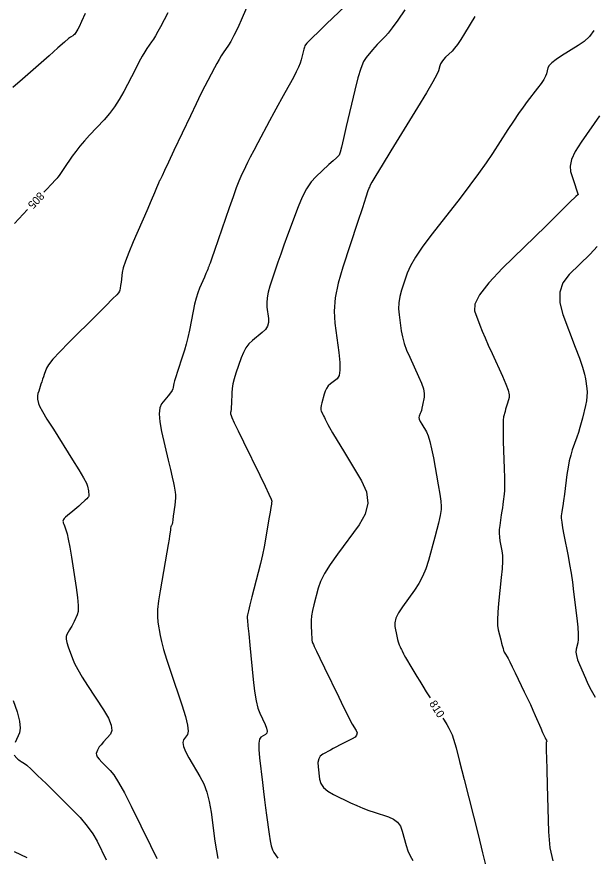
# Model space of a CAD drawing. Extents: x 2082232 to 2083549, y 592624 to 593832.
# Drawn here: x 2083138.8 to 2083189.3, y 593199.5 to 593272.9 of the extents above; entities that cross this region are included whole.
import ezdxf

# ---------------------------------------------------------------- set-up
doc = ezdxf.new("R2010")
doc.units = 0
doc.layers.add('DT_X_Contour_Major', color=7, linetype='Continuous')
doc.layers.add('DT_X_Contour_Minor', color=7, linetype='Continuous')

msp = doc.modelspace()

# ---------------------------------------------------------------- linework, layer by layer
at = {"layer": 'DT_X_Contour_Major'}
for points in [[(2083152.056, 593273.275), (2083151.417, 593272.069), (2083151.189, 593271.646), (2083150.983, 593271.283), (2083150.8, 593270.979), (2083150.639, 593270.735), (2083150.24, 593270.163), (2083150.063, 593269.885), (2083149.83, 593269.483), (2083149.541, 593268.954), (2083149.197, 593268.301), (2083148.205, 593266.39), (2083147.819, 593265.7), (2083147.406, 593265.061), (2083146.967, 593264.474), (2083146.5, 593263.938), (2083145.218, 593262.579), (2083144.763, 593262.083), (2083144.359, 593261.613), (2083144.006, 593261.168), (2083143.703, 593260.75), (2083142.965, 593259.67), (2083142.722, 593259.315), (2083142.549, 593259.061), (2083142.443, 593258.907), (2083142.407, 593258.854), (2083142.401, 593258.847), (2083142.399, 593258.844), (2083142.397, 593258.84), (2083142.395, 593258.836), (2083142.393, 593258.832), (2083142.388, 593258.819), (2083142.385, 593258.813), (2083142.379, 593258.806), (2083142.37, 593258.796), (2083142.359, 593258.785), (2083142.324, 593258.752), (2083142.214, 593258.638), (2083141.913, 593258.319), (2083141.419, 593257.796), (2083141.229, 593257.595)], [(2083189.361, 593271.735), (2083188.964, 593271.224), (2083188.507, 593270.783), (2083187.99, 593270.413), (2083186.529, 593269.52), (2083186.043, 593269.202), (2083185.683, 593268.921), (2083185.446, 593268.676), (2083185.334, 593268.466), (2083185.203, 593267.954), (2083185.117, 593267.731), (2083184.96, 593267.447), (2083184.73, 593267.1), (2083184.428, 593266.692), (2083183.528, 593265.52), (2083183.169, 593265.038), (2083182.767, 593264.469), (2083182.323, 593263.814), (2083181.836, 593263.073), (2083180.482, 593260.982), (2083179.923, 593260.15), (2083179.264, 593259.221), (2083178.503, 593258.196), (2083177.641, 593257.075), (2083175.208, 593253.957), (2083174.387, 593252.865), (2083173.748, 593251.925), (2083173.29, 593251.139), (2083173.015, 593250.506), (2083172.525, 593249.023), (2083172.373, 593248.471), (2083172.285, 593247.927), (2083172.262, 593247.392), (2083172.303, 593246.865), (2083172.499, 593245.47), (2083172.6, 593244.934), (2083172.756, 593244.37), (2083172.968, 593243.779), (2083173.234, 593243.16), (2083174.019, 593241.475), (2083174.27, 593240.888), (2083174.433, 593240.393), (2083174.51, 593239.988), (2083174.499, 593239.675), (2083174.355, 593238.96), (2083174.302, 593238.714), (2083174.253, 593238.512), (2083174.207, 593238.353), (2083174.165, 593238.239), (2083174.056, 593237.992), (2083174.04, 593237.879), (2083174.072, 593237.726), (2083174.153, 593237.533), (2083174.282, 593237.299), (2083174.692, 593236.623), (2083174.846, 593236.29), (2083175.001, 593235.8), (2083175.156, 593235.152), (2083175.312, 593234.345), (2083175.729, 593231.984), (2083175.862, 593231.185), (2083175.948, 593230.56), (2083175.988, 593230.107), (2083175.982, 593229.827), (2083175.902, 593229.311), (2083175.85, 593229.048), (2083175.752, 593228.643), (2083175.611, 593228.097), (2083175.424, 593227.41), (2083174.866, 593225.389), (2083174.633, 593224.658), (2083174.353, 593223.979), (2083174.026, 593223.352), (2083173.652, 593222.777), (2083172.591, 593221.315), (2083172.251, 593220.796), (2083172.027, 593220.336), (2083171.92, 593219.935), (2083171.929, 593219.594), (2083172.107, 593218.763), (2083172.17, 593218.481), (2083172.225, 593218.261), (2083172.271, 593218.101), (2083172.309, 593218.002), (2083172.399, 593217.819), (2083172.434, 593217.747), (2083172.473, 593217.667), (2083172.515, 593217.58), (2083172.561, 593217.485), (2083172.688, 593217.222), (2083172.759, 593217.087), (2083172.875, 593216.881), (2083173.038, 593216.602), (2083173.246, 593216.253), (2083173.863, 593215.224), (2083174.109, 593214.818), (2083174.382, 593214.373), (2083174.683, 593213.889), (2083175.013, 593213.365), (2083175.015, 593213.361)], [(2083139.787, 593256.068), (2083138.645, 593254.858)], [(2083138.517, 593213.132), (2083138.873, 593212.138), (2083139.087, 593211.336), (2083139.158, 593210.725), (2083139.087, 593210.307), (2083138.706, 593209.446)], [(2083176.134, 593211.584), (2083176.237, 593211.42), (2083176.479, 593211.023), (2083176.653, 593210.724), (2083176.76, 593210.523), (2083176.956, 593210.116), (2083177.077, 593209.758), (2083177.292, 593208.987), (2083177.602, 593207.805), (2083178.007, 593206.21), (2083179.212, 593201.409), (2083179.607, 593199.82), (2083179.891, 593198.653)], [(2083138.615, 593208.342), (2083138.851, 593208.1), (2083138.942, 593208.013), (2083139.038, 593207.932), (2083139.139, 593207.858), (2083139.245, 593207.791), (2083139.534, 593207.621), (2083139.733, 593207.462), (2083140.111, 593207.116), (2083140.67, 593206.581), (2083141.409, 593205.859), (2083143.62, 593203.68), (2083144.383, 593202.889), (2083145.013, 593202.15), (2083145.51, 593201.463), (2083145.874, 593200.829), (2083146.67, 593199.206)]]:
    msp.add_lwpolyline(points, dxfattribs=at)
at = {"layer": 'DT_X_Contour_Minor'}
for points in [[(2083159.659, 593275.354), (2083158.562, 593272.84), (2083158.18, 593271.983), (2083157.857, 593271.299), (2083157.594, 593270.789), (2083157.389, 593270.451), (2083156.922, 593269.781), (2083156.742, 593269.511), (2083156.551, 593269.201), (2083156.35, 593268.851), (2083156.138, 593268.463), (2083155.558, 593267.375), (2083155.301, 593266.875), (2083154.962, 593266.192), (2083154.544, 593265.326), (2083154.044, 593264.275), (2083152.604, 593261.23), (2083152.129, 593260.225), (2083151.783, 593259.494), (2083151.566, 593259.037), (2083151.478, 593258.853), (2083151.415, 593258.727), (2083151.394, 593258.685), (2083151.376, 593258.651), (2083151.362, 593258.627), (2083151.352, 593258.611), (2083151.329, 593258.581), (2083151.318, 593258.561), (2083151.301, 593258.524), (2083151.277, 593258.468), (2083151.248, 593258.395), (2083151.161, 593258.176), (2083151.078, 593257.977), (2083150.892, 593257.544), (2083150.605, 593256.877), (2083150.215, 593255.977), (2083149.041, 593253.263), (2083148.651, 593252.332), (2083148.36, 593251.574), (2083148.17, 593250.989), (2083148.08, 593250.577), (2083147.972, 593249.71), (2083147.933, 593249.419), (2083147.895, 593249.194), (2083147.859, 593249.036), (2083147.825, 593248.945), (2083147.736, 593248.793), (2083147.593, 593248.629), (2083147.229, 593248.253), (2083146.646, 593247.664), (2083145.844, 593246.863), (2083143.409, 593244.443), (2083142.602, 593243.623), (2083142.005, 593242.978), (2083141.618, 593242.507), (2083141.442, 593242.21), (2083141.254, 593241.653), (2083141.182, 593241.442), (2083141.11, 593241.228), (2083141.037, 593241.01), (2083140.964, 593240.789), (2083140.765, 593240.193), (2083140.704, 593239.981), (2083140.667, 593239.791), (2083140.655, 593239.624), (2083140.668, 593239.48), (2083140.735, 593239.123), (2083140.836, 593238.882), (2083141.088, 593238.424), (2083141.492, 593237.75), (2083142.047, 593236.86), (2083143.728, 593234.197), (2083144.283, 593233.304), (2083144.687, 593232.621), (2083144.94, 593232.149), (2083145.042, 593231.888), (2083145.112, 593231.471), (2083145.134, 593231.33), (2083145.149, 593231.22), (2083145.156, 593231.14), (2083145.155, 593231.091), (2083145.143, 593231.003), (2083145.12, 593230.956), (2083145.061, 593230.882), (2083144.965, 593230.782), (2083144.833, 593230.655), (2083144.431, 593230.28), (2083144.276, 593230.138), (2083144.113, 593229.994), (2083143.942, 593229.848), (2083143.763, 593229.7), (2083143.276, 593229.301), (2083143.115, 593229.165), (2083142.999, 593229.056), (2083142.928, 593228.974), (2083142.901, 593228.919), (2083142.889, 593228.808), (2083142.893, 593228.751), (2083142.915, 593228.665), (2083142.954, 593228.548), (2083143.01, 593228.402), (2083143.183, 593227.971), (2083143.26, 593227.706), (2083143.359, 593227.234), (2083143.48, 593226.554), (2083143.624, 593225.668), (2083144.038, 593223.029), (2083144.161, 593222.136), (2083144.219, 593221.435), (2083144.211, 593220.928), (2083144.139, 593220.613), (2083143.859, 593220.032), (2083143.756, 593219.823), (2083143.656, 593219.632), (2083143.56, 593219.458), (2083143.468, 593219.302), (2083143.225, 593218.908), (2083143.164, 593218.731), (2083143.161, 593218.494), (2083143.217, 593218.197), (2083143.332, 593217.84), (2083143.715, 593216.809), (2083143.907, 593216.371), (2083144.193, 593215.83), (2083144.575, 593215.186), (2083145.051, 593214.438), (2083146.449, 593212.307), (2083146.879, 593211.576), (2083147.121, 593210.98), (2083147.174, 593210.519), (2083147.038, 593210.194), (2083146.426, 593209.507), (2083146.221, 593209.268), (2083146.065, 593209.068), (2083145.957, 593208.906), (2083145.899, 593208.782), (2083145.809, 593208.502), (2083145.814, 593208.377), (2083145.896, 593208.209), (2083146.056, 593207.999), (2083146.294, 593207.748), (2083147.032, 593207.021), (2083147.353, 593206.621), (2083147.764, 593205.965), (2083148.263, 593205.055), (2083148.852, 593203.89), (2083150.541, 593200.443), (2083151.1, 593199.304)], [(2083168.145, 593274.433), (2083165.967, 593272.326), (2083165.247, 593271.627), (2083164.719, 593271.113), (2083164.384, 593270.782), (2083164.241, 593270.635), (2083164.115, 593270.489), (2083164.066, 593270.408), (2083164.014, 593270.276), (2083163.958, 593270.093), (2083163.898, 593269.857), (2083163.734, 593269.162), (2083163.646, 593268.871), (2083163.502, 593268.519), (2083163.304, 593268.108), (2083163.051, 593267.636), (2083162.302, 593266.296), (2083162.008, 593265.766), (2083161.688, 593265.18), (2083161.342, 593264.538), (2083160.968, 593263.841), (2083159.938, 593261.907), (2083159.582, 593261.233), (2083159.284, 593260.661), (2083159.046, 593260.191), (2083158.866, 593259.823), (2083158.467, 593258.978), (2083158.29, 593258.57), (2083158.06, 593257.977), (2083157.777, 593257.2), (2083157.44, 593256.239), (2083156.47, 593253.43), (2083156.149, 593252.503), (2083155.914, 593251.826), (2083155.764, 593251.399), (2083155.699, 593251.224), (2083155.642, 593251.091), (2083155.622, 593251.045), (2083155.608, 593251.007), (2083155.599, 593250.978), (2083155.594, 593250.956), (2083155.588, 593250.909), (2083155.567, 593250.848), (2083155.506, 593250.701), (2083155.406, 593250.468), (2083155.267, 593250.15), (2083154.844, 593249.185), (2083154.69, 593248.789), (2083154.544, 593248.326), (2083154.408, 593247.795), (2083154.28, 593247.197), (2083153.951, 593245.513), (2083153.822, 593244.897), (2083153.681, 593244.313), (2083153.527, 593243.762), (2083153.362, 593243.242), (2083152.905, 593241.898), (2083152.755, 593241.447), (2083152.646, 593241.101), (2083152.58, 593240.859), (2083152.556, 593240.723), (2083152.548, 593240.5), (2083152.518, 593240.393), (2083152.434, 593240.239), (2083152.296, 593240.039), (2083152.104, 593239.792), (2083151.519, 593239.07), (2083151.354, 593238.717), (2083151.299, 593238.197), (2083151.355, 593237.512), (2083151.52, 593236.66), (2083152.107, 593234.167), (2083152.304, 593233.323), (2083152.454, 593232.662), (2083152.559, 593232.184), (2083152.616, 593231.887), (2083152.708, 593231.341), (2083152.732, 593231.117), (2083152.735, 593230.853), (2083152.717, 593230.55), (2083152.678, 593230.208), (2083152.547, 593229.244), (2083152.501, 593228.925), (2083152.465, 593228.694), (2083152.436, 593228.549), (2083152.416, 593228.491), (2083152.374, 593228.451), (2083152.356, 593228.414), (2083152.337, 593228.333), (2083152.315, 593228.208), (2083152.29, 593228.039), (2083152.221, 593227.528), (2083152.178, 593227.243), (2083152.099, 593226.769), (2083151.985, 593226.107), (2083151.835, 593225.256), (2083151.389, 593222.736), (2083151.252, 593221.855), (2083151.175, 593221.1), (2083151.158, 593220.473), (2083151.202, 593219.974), (2083151.397, 593218.811), (2083151.508, 593218.29), (2083151.695, 593217.6), (2083151.957, 593216.74), (2083152.294, 593215.711), (2083153.293, 593212.742), (2083153.605, 593211.746), (2083153.792, 593210.983), (2083153.853, 593210.454), (2083153.789, 593210.158), (2083153.451, 593209.683), (2083153.385, 593209.451), (2083153.441, 593209.112), (2083153.618, 593208.666), (2083153.916, 593208.113), (2083154.875, 593206.497), (2083155.206, 593205.847), (2083155.478, 593205.111), (2083155.692, 593204.287), (2083155.848, 593203.376), (2083156.186, 593200.83), (2083156.315, 593199.971), (2083156.446, 593199.304)], [(2083144.835, 593273.231), (2083144.515, 593272.528), (2083144.299, 593272.066), (2083144.186, 593271.845), (2083144.02, 593271.576), (2083143.957, 593271.482), (2083143.891, 593271.402), (2083143.822, 593271.335), (2083143.75, 593271.283), (2083143.555, 593271.161), (2083143.382, 593271.025), (2083143.01, 593270.709), (2083142.439, 593270.213), (2083141.669, 593269.536), (2083139.35, 593267.492), (2083138.513, 593266.745)], [(2083172.812, 593273.542), (2083172.188, 593272.645), (2083171.699, 593271.962), (2083171.345, 593271.494), (2083171.126, 593271.24), (2083170.722, 593270.848), (2083170.563, 593270.689), (2083170.388, 593270.503), (2083170.197, 593270.292), (2083169.99, 593270.055), (2083169.419, 593269.388), (2083169.196, 593269.021), (2083168.957, 593268.419), (2083168.702, 593267.583), (2083168.43, 593266.511), (2083167.684, 593263.342), (2083167.438, 593262.298), (2083167.258, 593261.546), (2083167.144, 593261.084), (2083167.096, 593260.913), (2083167.058, 593260.844), (2083166.992, 593260.772), (2083166.821, 593260.608), (2083166.546, 593260.351), (2083166.167, 593260.002), (2083165.017, 593258.948), (2083164.597, 593258.486), (2083164.199, 593257.892), (2083163.823, 593257.164), (2083163.468, 593256.303), (2083162.552, 593253.831), (2083162.229, 593252.951), (2083161.945, 593252.163), (2083161.701, 593251.467), (2083161.497, 593250.865), (2083161.006, 593249.382), (2083160.852, 593248.849), (2083160.756, 593248.364), (2083160.719, 593247.926), (2083160.742, 593247.535), (2083160.879, 593246.556), (2083160.884, 593246.202), (2083160.795, 593245.876), (2083160.612, 593245.578), (2083160.336, 593245.308), (2083159.474, 593244.623), (2083159.17, 593244.335), (2083158.904, 593243.985), (2083158.675, 593243.573), (2083158.485, 593243.099), (2083158.026, 593241.752), (2083157.875, 593241.267), (2083157.763, 593240.82), (2083157.69, 593240.411), (2083157.658, 593240.042), (2083157.625, 593239.108), (2083157.613, 593238.8), (2083157.602, 593238.577), (2083157.591, 593238.438), (2083157.581, 593238.383), (2083157.554, 593238.351), (2083157.547, 593238.333), (2083157.546, 593238.304), (2083157.55, 593238.264), (2083157.561, 593238.214), (2083157.596, 593238.065), (2083157.674, 593237.879), (2083157.882, 593237.434), (2083158.22, 593236.73), (2083158.689, 593235.766), (2083160.111, 593232.852), (2083160.576, 593231.889), (2083160.907, 593231.187), (2083161.103, 593230.746), (2083161.165, 593230.565), (2083161.148, 593230.432), (2083161.128, 593230.305), (2083161.082, 593230.027), (2083161.01, 593229.597), (2083160.911, 593229.014), (2083160.612, 593227.257), (2083160.489, 593226.581), (2083160.341, 593225.868), (2083160.17, 593225.12), (2083159.975, 593224.336), (2083159.425, 593222.198), (2083159.244, 593221.489), (2083159.116, 593220.966), (2083159.041, 593220.63), (2083159.017, 593220.479), (2083159.024, 593220.324), (2083159.04, 593220.134), (2083159.083, 593219.677), (2083159.152, 593218.955), (2083159.247, 593217.967), (2083159.538, 593214.978), (2083159.655, 593213.951), (2083159.789, 593213.115), (2083159.94, 593212.467), (2083160.108, 593212.009), (2083160.578, 593211.039), (2083160.713, 593210.71), (2083160.765, 593210.451), (2083160.735, 593210.262), (2083160.621, 593210.143), (2083160.207, 593209.918), (2083160.084, 593209.743), (2083160.023, 593209.387), (2083160.024, 593208.849), (2083160.088, 593208.13), (2083160.342, 593205.971), (2083160.436, 593205.184), (2083160.527, 593204.444), (2083160.615, 593203.75), (2083160.699, 593203.102), (2083160.921, 593201.436), (2083161.01, 593200.867), (2083161.112, 593200.409), (2083161.226, 593200.062), (2083161.353, 593199.826), (2083161.708, 593199.346)], [(2083178.934, 593272.952), (2083178.035, 593271.464), (2083177.713, 593270.95), (2083177.424, 593270.525), (2083177.166, 593270.189), (2083176.94, 593269.941), (2083176.381, 593269.399), (2083176.192, 593269.2), (2083176.045, 593269.01), (2083175.94, 593268.828), (2083175.877, 593268.655), (2083175.764, 593268.206), (2083175.618, 593267.88), (2083175.263, 593267.24), (2083174.7, 593266.285), (2083173.929, 593265.016), (2083171.594, 593261.211), (2083170.826, 593259.956), (2083170.272, 593259.046), (2083169.932, 593258.48), (2083169.806, 593258.258), (2083169.757, 593258.125), (2083169.74, 593258.081), (2083169.726, 593258.047), (2083169.714, 593258.025), (2083169.706, 593258.013), (2083169.688, 593257.997), (2083169.681, 593257.989), (2083169.675, 593257.98), (2083169.669, 593257.969), (2083169.664, 593257.956), (2083169.65, 593257.919), (2083169.585, 593257.722), (2083169.399, 593257.162), (2083169.093, 593256.238), (2083168.667, 593254.95), (2083167.37, 593251.03), (2083166.962, 593249.622), (2083166.709, 593248.34), (2083166.612, 593247.182), (2083166.67, 593246.149), (2083167.033, 593243.56), (2083167.126, 593242.69), (2083167.131, 593242.019), (2083167.048, 593241.549), (2083166.878, 593241.279), (2083166.309, 593240.827), (2083166.113, 593240.643), (2083165.952, 593240.432), (2083165.826, 593240.193), (2083165.735, 593239.927), (2083165.54, 593239.18), (2083165.481, 593238.924), (2083165.452, 593238.718), (2083165.451, 593238.561), (2083165.48, 593238.454), (2083165.596, 593238.233), (2083165.644, 593238.14), (2083165.702, 593238.025), (2083165.77, 593237.888), (2083165.848, 593237.731), (2083166.068, 593237.281), (2083166.215, 593237.011), (2083166.491, 593236.537), (2083166.895, 593235.86), (2083167.428, 593234.979), (2083169.021, 593232.359), (2083169.455, 593231.38), (2083169.563, 593230.407), (2083169.344, 593229.442), (2083168.8, 593228.483), (2083166.914, 593225.935), (2083166.278, 593225.031), (2083165.784, 593224.232), (2083165.432, 593223.537), (2083165.222, 593222.946), (2083164.852, 593221.509), (2083164.732, 593220.997), (2083164.651, 593220.54), (2083164.609, 593220.136), (2083164.605, 593219.788), (2083164.645, 593218.929), (2083164.661, 593218.641), (2083164.681, 593218.418), (2083164.705, 593218.262), (2083164.731, 593218.172), (2083164.806, 593218.02), (2083164.888, 593217.85), (2083165.08, 593217.454), (2083165.38, 593216.832), (2083165.788, 593215.985), (2083167.024, 593213.423), (2083167.445, 593212.556), (2083167.783, 593211.876), (2083168.037, 593211.381), (2083168.207, 593211.074), (2083168.55, 593210.502), (2083168.625, 593210.295), (2083168.592, 593210.104), (2083168.451, 593209.929), (2083168.202, 593209.769), (2083167.395, 593209.364), (2083167.098, 593209.214), (2083166.815, 593209.068), (2083166.546, 593208.926), (2083166.289, 593208.788), (2083165.623, 593208.426), (2083165.41, 593208.256), (2083165.272, 593208.019), (2083165.208, 593207.715), (2083165.219, 593207.343), (2083165.346, 593206.261), (2083165.458, 593205.872), (2083165.698, 593205.518), (2083166.067, 593205.197), (2083166.564, 593204.911), (2083168.061, 593204.192), (2083168.611, 593203.938), (2083169.139, 593203.713), (2083169.645, 593203.519), (2083170.129, 593203.355), (2083171.39, 593202.956), (2083171.82, 593202.766), (2083172.163, 593202.495), (2083172.419, 593202.143), (2083172.588, 593201.709), (2083172.923, 593200.443), (2083173.074, 593199.983), (2083173.274, 593199.552), (2083173.523, 593199.15)], [(2083189.848, 593264.259), (2083188.237, 593261.969), (2083187.726, 593261.164), (2083187.402, 593260.468), (2083187.264, 593259.879), (2083187.311, 593259.399), (2083187.687, 593258.262), (2083187.811, 593257.889), (2083187.898, 593257.622), (2083187.95, 593257.462), (2083187.967, 593257.407), (2083187.964, 593257.403), (2083187.786, 593257.229), (2083187.256, 593256.708), (2083186.372, 593255.842), (2083185.135, 593254.63), (2083181.367, 593250.936), (2083180.153, 593249.664), (2083179.337, 593248.621), (2083178.921, 593247.804), (2083178.903, 593247.215), (2083179.386, 593245.948), (2083179.588, 593245.438), (2083179.831, 593244.86), (2083180.114, 593244.211), (2083180.438, 593243.494), (2083181.356, 593241.489), (2083181.651, 593240.809), (2083181.845, 593240.272), (2083181.94, 593239.877), (2083181.935, 593239.626), (2083181.789, 593239.147), (2083181.735, 593238.966), (2083181.683, 593238.785), (2083181.632, 593238.603), (2083181.584, 593238.42), (2083181.456, 593237.931), (2083181.418, 593237.66), (2083181.4, 593237.212), (2083181.402, 593236.589), (2083181.424, 593235.789), (2083181.509, 593233.422), (2083181.533, 593232.615), (2083181.541, 593231.97), (2083181.533, 593231.488), (2083181.509, 593231.167), (2083181.423, 593230.528), (2083181.388, 593230.276), (2083181.348, 593229.997), (2083181.302, 593229.692), (2083181.252, 593229.36), (2083181.109, 593228.442), (2083181.07, 593228.099), (2083181.061, 593227.761), (2083181.081, 593227.427), (2083181.131, 593227.096), (2083181.302, 593226.22), (2083181.347, 593225.828), (2083181.353, 593225.306), (2083181.32, 593224.656), (2083181.249, 593223.877), (2083181.006, 593221.627), (2083180.936, 593220.849), (2083180.91, 593220.202), (2083180.927, 593219.686), (2083180.988, 593219.3), (2083181.207, 593218.447), (2083181.281, 593218.159), (2083181.339, 593217.936), (2083181.382, 593217.776), (2083181.408, 593217.68), (2083181.458, 593217.509), (2083181.481, 593217.441), (2083181.515, 593217.367), (2083181.558, 593217.285), (2083181.612, 593217.196), (2083181.767, 593216.949), (2083181.855, 593216.792), (2083182.003, 593216.504), (2083182.209, 593216.086), (2083182.475, 593215.537), (2083183.264, 593213.902), (2083183.546, 593213.313), (2083183.799, 593212.771), (2083184.024, 593212.278), (2083184.22, 593211.832), (2083184.707, 593210.708), (2083184.869, 593210.333), (2083184.993, 593210.053), (2083185.078, 593209.868), (2083185.124, 593209.776), (2083185.194, 593209.659), (2083185.216, 593209.619), (2083185.228, 593209.586), (2083185.232, 593209.56), (2083185.226, 593209.542), (2083185.199, 593209.503), (2083185.19, 593209.478), (2083185.184, 593209.432), (2083185.181, 593209.364), (2083185.181, 593209.275), (2083185.183, 593209.01), (2083185.189, 593208.731), (2083185.205, 593208.092), (2083185.231, 593207.093), (2083185.266, 593205.734), (2083185.374, 593201.631), (2083185.488, 593200.233), (2083185.75, 593199.116)], [(2083189.639, 593252.832), (2083189.014, 593252.174), (2083187.19, 593250.387), (2083186.643, 593249.667), (2083186.369, 593248.846), (2083186.368, 593247.926), (2083186.64, 593246.906), (2083187.729, 593244.052), (2083188.091, 593243.076), (2083188.362, 593242.287), (2083188.54, 593241.687), (2083188.627, 593241.274), (2083188.735, 593240.423), (2083188.758, 593240.092), (2083188.746, 593239.736), (2083188.698, 593239.356), (2083188.616, 593238.95), (2083188.349, 593237.837), (2083188.243, 593237.419), (2083188.125, 593237.001), (2083187.996, 593236.582), (2083187.856, 593236.163), (2083187.466, 593235.044), (2083187.327, 593234.596), (2083187.203, 593234.092), (2083187.094, 593233.531), (2083187, 593232.913), (2083186.769, 593231.19), (2083186.691, 593230.608), (2083186.629, 593230.155), (2083186.583, 593229.83), (2083186.555, 593229.633), (2083186.5, 593229.28), (2083186.499, 593229.077), (2083186.537, 593228.733), (2083186.615, 593228.247), (2083186.732, 593227.62), (2083187.096, 593225.759), (2083187.228, 593225.041), (2083187.353, 593224.281), (2083187.469, 593223.479), (2083187.577, 593222.635), (2083187.854, 593220.331), (2083187.938, 593219.548), (2083187.982, 593218.928), (2083187.986, 593218.471), (2083187.951, 593218.177), (2083187.803, 593217.611), (2083187.779, 593217.368), (2083187.818, 593217.066), (2083187.92, 593216.703), (2083188.084, 593216.28), (2083188.607, 593215.072), (2083188.832, 593214.586), (2083189.115, 593214.033), (2083189.456, 593213.414)], [(2083138.629, 593199.933), (2083139.167, 593199.656), (2083139.722, 593199.385)]]:
    msp.add_lwpolyline(points, dxfattribs=at)

# ---------------------------------------------------------------- texts
at = {"layer": 'DT_X_Contour_Major'}
for s, rotation, p in [('805', 226.64714, (2083140.823, 593257.675)), ('810', 302.20819, (2083174.912, 593212.869))]:
    msp.add_text(s, height=0.7, rotation=rotation, dxfattribs=at).set_placement(p)

doc.saveas('drawing.dxf')
